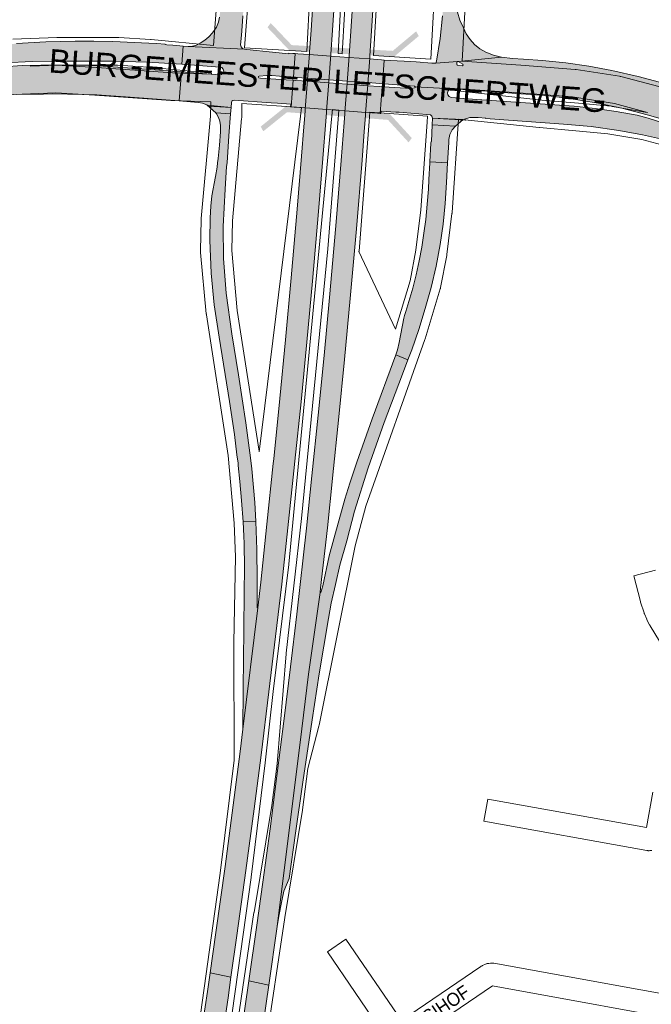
# Paper-space layout 'Layout1' of a CAD drawing. Header units: metres. Extents: x 123097 to 144122, y 392739 to 407589.
# Tile 413 of 510: x 132946 to 133311, y 400514 to 401083. Entities that reach past the tile are written whole.
import ezdxf
from ezdxf.enums import TextEntityAlignment as Align

# ---------------------------------------------------------------- set-up
doc = ezdxf.new("R2010")
doc.units = ezdxf.units.M
doc.header["$MEASUREMENT"] = 0
for name, color, linetype, lineweight in [('gs-anno-wegen algemeen tekst', 7, 'Continuous', 0), ('gs-knt-autosnelweg', 7, 'Continuous', 0), ('gs-knt-hoofdweg', 7, 'Continuous', 0), ('gs-knt-wegen algemeen', 7, 'Continuous', 0), ('gs-symb-viaduct', 7, 'Continuous', 0), ('ir-ARC-asfalt-hoofdwegen-te inspecteren', 5, 'Continuous', 0)]:
    doc.layers.add(name, color=color, linetype=linetype, lineweight=lineweight)
doc.styles.add('Style-Arial', font='arial.ttf')

# ---------------------------------------------------------------- blocks, each defined once
blk = doc.blocks.new('gg0-viaduct_6')
at = {"layer": 'gs-symb-viaduct', "linetype": 'Continuous'}
blk.add_hatch(color=7, dxfattribs=at).paths.add_polyline_path([(-55.76, -16.89), (-58, -14), (-40, 0), (40, 0), (58, -14), (55.76, -16.89), (38.75, -3.66), (-38.75, -3.66)])

psp = doc.layouts.get("Layout1")

# ---------------------------------------------------------------- hatches: boundary and pattern name
at = {"layer": 'ir-ARC-asfalt-hoofdwegen-te inspecteren', "linetype": 'Continuous', "lineweight": 13}
for points in [[(133136.462, 401061.81), (133136.441, 401061.524), (133135.327, 401046.466), (133135.3, 401046.087), (133134.062, 401029.345), (133133.982, 401028.307), (133133.597, 401023.327), (133131.898, 401001.336), (133128.752, 400963.609), (133125.092, 400922.152), (133122.007, 400888.803), (133118.607, 400854.199), (133115.03, 400819.268), (133111.82, 400788.98), (133106.232, 400739.302), (133102.696, 400708.88), (133099.059, 400679.083), (133094.841, 400646.042), (133090.841, 400615.373), (133086.664, 400584.525), (133083.204, 400559.78), (133078.61, 400527.586), (133090.104, 400525.181), (133094.9, 400558.973), (133109.128, 400673.166), (133113.089, 400704.745), (133119.874, 400751.959), (133119.973, 400754.365), (133123.932, 400789.22), (133126.957, 400817.784), (133126.964, 400817.846), (133130.554, 400853.339), (133133.793, 400886.411), (133137.071, 400921.674), (133140.687, 400961.849), (133143.952, 401001.542), (133145.244, 401018.006), (133145.593, 401022.453), (133145.97, 401027.433), (133146.047, 401028.475), (133147.285, 401045.211), (133147.314, 401045.592), (133148.398, 401060.649), (133148.475, 401061.721), (133151.263, 401102.631), (133152.783, 401126.946), (133155.699, 401174.355), (133157.477, 401207.905), (133159.198, 401242.689), (133160.099, 401262.053), (133160.215, 401264.556), (133161.192, 401285.545), (133162.506, 401322.436), (133163.331, 401344.454), (133163.657, 401353.166), (133168.834, 401390.442), (133168.733, 401393.547), (133168.584, 401401.254), (133168.542, 401403.452), (133168.522, 401404.468), (133168.46, 401426.812), (133167.05, 401469.771), (133167.71, 401525.62), (133168.252, 401604.038), (133168.165, 401649.103), (133167.838, 401673.86), (133166.982, 401708.445), (133167.276, 401732.253), (133163.163, 401732.063), (133159.455, 401731.893), (133155.315, 401731.702), (133155.79, 401688.86), (133156.029, 401637.819), (133155.811, 401567.36), (133155.58, 401525.691), (133155.248, 401500), (133155.08, 401487.041), (133154.24, 401448.391), (133153.136, 401404.07), (133153.081, 401401.865), (133151.317, 401347.876), (133150.431, 401321.791), (133149.164, 401287.149), (133148.247, 401266.703), (133148.135, 401264.201), (133147.207, 401243.514), (133145.508, 401209.881), (133143.562, 401173.811), (133141.448, 401138.741), (133140.913, 401130.2), (133139.18, 401102.506), (133137.83, 401081.752)], [(133129.05, 401351.048), (133129.015, 401344.895), (133128.827, 401336.79), (133127.982, 401323.156), (133126.209, 401285.149), (133125.571, 401270.772), (133125.459, 401268.272), (133124.631, 401249.617), (133122.789, 401212.562), (133120.886, 401178.033), (133118.872, 401143.694), (133118.409, 401136.371), (133117.079, 401115.311), (133114.492, 401076.651), (133113.618, 401064.088), (133113.555, 401063.199), (133112.473, 401048.134), (133112.444, 401047.758), (133111.18, 401031.007), (133111.103, 401029.975), (133110.715, 401024.993), (133110.378, 401020.751), (133109.037, 401003.864), (133106.47, 400973.215), (133103.029, 400933.664), (133099.738, 400897.696), (133096.525, 400863.88), (133092.974, 400829.167), (133092.68, 400826.441), (133088.893, 400791.378), (133085.418, 400757.838), (133083.718, 400743.019), (133075.109, 400673.042), (133073.61, 400660.044), (133064.839, 400593.655), (133059.595, 400555.515), (133056.211, 400532.287), (133068.238, 400529.76), (133071.658, 400553.914), (133076.815, 400591.405), (133081.629, 400626.922), (133085.613, 400657.928), (133090.207, 400694.588), (133094.015, 400726.435), (133097.559, 400756.692), (133101.113, 400789.156), (133104.619, 400822.089), (133105.212, 400827.662), (133108.748, 400862.036), (133112.046, 400896.512), (133115.29, 400931.734), (133118.806, 400971.851), (133121.344, 401002.561), (133123.036, 401024.096), (133123.427, 401029.077), (133123.508, 401030.112), (133124.756, 401046.858), (133124.784, 401047.236), (133125.905, 401062.295), (133125.935, 401062.704), (133126.961, 401076.514), (133129.43, 401113.882), (133130.59, 401133.031), (133131.243, 401143.817), (133133.243, 401178.673), (133136.81, 401248.399), (133137.617, 401266.089), (133137.731, 401268.59), (133138.441, 401284.16), (133140.548, 401339.005), (133141.476, 401366.358), (133142.197, 401390.54), (133142.511, 401402.282), (133142.57, 401404.494), (133142.987, 401420.092), (133143.722, 401449.413), (133144.672, 401497.479), (133145.097, 401532.692), (133145.24, 401554.64), (133145.238, 401596.656), (133145.439, 401632.315), (133145.272, 401671.936), (133145.148, 401688.298), (133145.045, 401707.272), (133144.86, 401731.22), (133140.764, 401731.032), (133137.083, 401730.862), (133132.797, 401730.665), (133132.744, 401725.435), (133132.71, 401722.012), (133132.885, 401701.46), (133133.096, 401680.783), (133132.947, 401668.769), (133132.71, 401659.644), (133131.923, 401630.7), (133130.905, 401586.128), (133129.464, 401527.873), (133129.066, 401503.202), (133128.716, 401483.965), (133128.381, 401462.786), (133128.202, 401452.746), (133128.053, 401444.395), (133127.594, 401426.728), (133126.874, 401410.782), (133126.771, 401408.489), (133126.518, 401405.138), (133126.351, 401402.919), (133125.466, 401391.172)], [(132978.184, 401070.219), (132961.312, 401069.92), (132944.47, 401068.863), (132927.692, 401067.051), (132915.722, 401065.389), (132903.831, 401063.232), (132892.04, 401060.582), (132880.37, 401057.444), (132876.025, 401056.184), (132870.096, 401054.412), (132872.381, 401047.333), (132874.246, 401048.172), (132877.97, 401049.223), (132891.807, 401052.92), (132905.773, 401056.091), (132909.553, 401056.806), (132917.534, 401055.6), (132921.523, 401056.128), (132921.898, 401056.192), (132937.372, 401057.67), (132953.445, 401058.435), (132969.533, 401058.738), (133000, 401058.69), (133019.764, 401058.154), (133039.901, 401056.995), (133039.933, 401056.993), (133040.726, 401067.393), (133034.68, 401067.888), (133031.257, 401068.211), (133030.272, 401068.304), (133030.284, 401068.457), (133025.513, 401068.822), (133020.74, 401069.146), (133000, 401070.076), (132989.093, 401070.254)], [(133039.594, 401052.547), (133038.313, 401035.743), (133049.294, 401034.871), (133051.822, 401034.36), (133054.227, 401033.427), (133054.937, 401033.006), (133054.817, 401032.82), (133055.168, 401032.799), (133068.339, 401032.031), (133068.614, 401034.861), (133068.844, 401035.573), (133069.413, 401036.058), (133070.152, 401036.174), (133091.53, 401034.706), (133095.068, 401034.424), (133102.765, 401033.81), (133102.643, 401032.292), (133103.024, 401032.264), (133104.175, 401047.68), (133100.233, 401047.968), (133085.269, 401048.986), (133084.419, 401049.055), (133084.093, 401049.374), (133084.126, 401049.829), (133084.495, 401050.097), (133089.006, 401050.511), (133091.774, 401050.342), (133100.738, 401049.69), (133104.291, 401049.432), (133105.317, 401063.126), (133103.922, 401063.209), (133101.774, 401063.388), (133101.732, 401063.029), (133092.308, 401063.959), (133077.519, 401065.455), (133076.104, 401065.581), (133043.618, 401067.156), (133040.726, 401067.393), (133039.933, 401056.993), (133061.877, 401055.304), (133063.025, 401054.957), (133063.828, 401054.065), (133064.051, 401052.886), (133063.631, 401051.762), (133062.855, 401051.097), (133061.864, 401050.847), (133044.237, 401052.203)], [(133105.317, 401063.126), (133104.291, 401049.432), (133105.941, 401049.313), (133112.525, 401048.835), (133124.836, 401047.942), (133135.38, 401047.177), (133147.366, 401046.307), (133154.174, 401045.813), (133155.789, 401045.696), (133156.795, 401059.337), (133155.149, 401059.459), (133148.349, 401059.962), (133136.391, 401060.848), (133125.855, 401061.628), (133113.507, 401062.542), (133106.923, 401063.03)], [(132874.199, 401041.702), (132820.054, 401023.745), (132822.139, 401016.314), (132877.219, 401032.348), (132889.656, 401035.393), (132894.156, 401036.441), (132894.107, 401036.592), (132896.593, 401037.208), (132898.043, 401037.506), (132899.981, 401037.905), (132902.509, 401038.364), (132905.068, 401038.585), (132912.472, 401038.811), (132928.428, 401039.098), (132944.55, 401039.435), (132960.069, 401039.731), (132964.963, 401039.842), (132982.559, 401039.508), (132990.75, 401039.197), (132998.93, 401038.659), (133007.362, 401038.07), (133017.91, 401037.281), (133038.313, 401035.743), (133039.594, 401052.547), (133019.399, 401054.044), (132991.916, 401056.039), (132975.16, 401056.602), (132958.396, 401056.458), (132947.731, 401056.202), (132937.094, 401055.394), (132926.513, 401054.035), (132906.592, 401049.477), (132895.894, 401046.923), (132889.012, 401045.28)], [(133174.33, 401044.296), (133174.708, 401043.944), (133195.908, 401042.784), (133208.558, 401041.9), (133223.527, 401040.78), (133232.851, 401040.07), (133244.108, 401039.212), (133251.672, 401038.601), (133254.549, 401038.325), (133257.856, 401037.927), (133265.002, 401036.982), (133279.307, 401034.682), (133293.944, 401031.578), (133308.759, 401027.729), (133316.245, 401025.592), (133330.723, 401021.527), (133345.072, 401017.471), (133353.003, 401015.24), (133356.077, 401014.226), (133359.065, 401012.981), (133373.039, 401007.215), (133388.922, 401000.676), (133394.739, 400998.453), (133407.013, 400994.142), (133414.662, 400991.725), (133434.63, 400986.169), (133443.717, 400983.655), (133447.104, 400982.794), (133455.443, 400981.216), (133463.846, 400980.022), (133476.052, 400979.067), (133488.292, 400978.814), (133497.292, 400979.242), (133521.974, 400982.824), (133531.695, 400985.168), (133539.29, 400987.577), (133548.696, 400990.937), (133559.732, 400995.724), (133566.635, 400999.112), (133561.848, 401008.021), (133560.086, 401005.29), (133557.72, 401003.061), (133554.888, 401001.466), (133553.072, 401000.637), (133541.742, 400996.265), (133529.285, 400992.257), (133516.734, 400989.315), (133504.016, 400987.358), (133491.047, 400986.342), (133464.853, 400987.948), (133455.075, 400989.412), (133445.392, 400991.412), (133435.834, 400993.941), (133426.43, 400996.993), (133410.898, 401002.987), (133395.54, 401009.413), (133378.777, 401016.914), (133362.188, 401024.792), (133345.245, 401033.159), (133328.472, 401041.86), (133323.642, 401044.08), (133318.632, 401045.857), (133303.533, 401049.87), (133288.276, 401053.234), (133275.029, 401055.726), (133261.691, 401057.676), (133248.285, 401059.079), (133237.202, 401059.813), (133230.863, 401060.272), (133224.557, 401061.065), (133199.585, 401058.538), (133202.167, 401056.995), (133202.33, 401056.429), (133201.852, 401056.085), (133199.3, 401056.311), (133198.915, 401056.475), (133198.751, 401056.861), (133198.81, 401058.145), (133199.091, 401058.502), (133186.596, 401057.592), (133184.37, 401057.549), (133175.294, 401058.361), (133168.245, 401058.65), (133160.301, 401059.077), (133156.795, 401059.337), (133155.789, 401045.696), (133159.294, 401045.442)], [(133104.175, 401047.68), (133103.024, 401032.264), (133104.712, 401032.142), (133111.23, 401031.669), (133123.558, 401030.773), (133134.111, 401030.007), (133146.096, 401029.137), (133152.947, 401028.639), (133154.523, 401028.525), (133155.658, 401043.914), (133154.046, 401044.032), (133147.235, 401044.53), (133135.25, 401045.407), (133124.705, 401046.178), (133112.393, 401047.079), (133105.815, 401047.56)], [(133169.152, 401043.022), (133159.656, 401043.622), (133155.658, 401043.914), (133154.523, 401028.525), (133154.89, 401028.498), (133155.019, 401029.848), (133163.457, 401029.305), (133165.388, 401029.181), (133183.442, 401027.719), (133184.329, 401026.898), (133184.638, 401025.73), (133203.854, 401024.559), (133203.255, 401024.976), (133203.216, 401025.231), (133206.31, 401026.106), (133209.523, 401026.242), (133210.956, 401026.193), (133215.414, 401025.823), (133215.327, 401025.665), (133260.36, 401022.37), (133276.33, 401020.903), (133292.209, 401018.649), (133306.055, 401016.13), (133319.785, 401013.036), (133333.373, 401009.372), (133347.919, 401004.698), (133362.324, 400999.606), (133376.577, 400994.102), (133397.844, 400985.575), (133418.434, 400977.62), (133426.062, 400974.92), (133433.805, 400972.571), (133441.648, 400970.58), (133455.874, 400967.261), (133470.137, 400963.92), (133484.016, 400962.787), (133497.021, 400963.289), (133511.929, 400964.845), (133526.615, 400967.553), (133539.208, 400970.778), (133550.55, 400974.58), (133551.899, 400975.123), (133560.743, 400978.686), (133570.122, 400982.869), (133574.91, 400984.797), (133575.073, 400984.871), (133567.659, 400997.328), (133558.649, 400992.98), (133553.386, 400990.761), (133546.468, 400987.986), (133538.628, 400985.264), (133531.011, 400982.951), (133522.968, 400981.011), (133514.62, 400979.404), (133508.323, 400978.462), (133500.369, 400977.501), (133493.204, 400977.052), (133486.795, 400976.9), (133476.27, 400977.131), (133461.161, 400977.633), (133445.676, 400978.102), (133441.74, 400978.518), (133437.909, 400979.513), (133429.406, 400982.36), (133420.972, 400985.405), (133419.664, 400985.878), (133412.151, 400988.795), (133399.387, 400993.778), (133390.717, 400997.277), (133376.925, 401002.757), (133363.398, 401008.029), (133349.739, 401012.951), (133334.07, 401017.969), (133309.221, 401025.834), (133302.902, 401027.509), (133290.802, 401029.59), (133278.643, 401031.297), (133266.438, 401032.628), (133213.141, 401036.434), (133212.661, 401036.468), (133195.527, 401037.771), (133194.347, 401038.234), (133193.543, 401039.213), (133193.318, 401040.46), (133193.729, 401041.658), (133194.672, 401042.505), (133195.908, 401042.784), (133174.708, 401043.944), (133174.652, 401043.49), (133174.267, 401043.244), (133171.715, 401043.008)], [(133062.224, 401021.646), (133062.287, 401018.805), (133062.252, 401017.969), (133061.659, 401010.263), (133060.926, 401002.57), (133060.57, 401000), (133060.233, 400997.566), (133059.31, 400992.013), (133057.259, 400980.849), (133056.639, 400974.952), (133056.311, 400968.145), (133056.02, 400955.261), (133056.754, 400936.337), (133058.579, 400918.088), (133061.365, 400899.413), (133067.452, 400862.263), (133070.234, 400843.221), (133071.72, 400831.417), (133072.324, 400826.619), (133072.501, 400825.209), (133073.474, 400815.904), (133074.326, 400805.052), (133075.361, 400792.745), (133082.709, 400792.95), (133081.957, 400803.781), (133080.309, 400823.39), (133079.511, 400829.647), (133076.925, 400849.933), (133072.604, 400877.602), (133068.719, 400901.273), (133065.479, 400924.666), (133063.95, 400944.837), (133063.773, 400963.186), (133064.819, 400984.877), (133065.759, 400997.902), (133065.974, 401000), (133067.121, 401015.659), (133068.079, 401028.32), (133059.594, 401028.854), (133059.972, 401028.29), (133061.143, 401026.233), (133061.902, 401023.991)], [(133197.902, 401021.238), (133184.521, 401021.999), (133184.006, 401012.313), (133183.829, 401012.309), (133183.774, 401011.281), (133183.203, 401000.542), (133193.385, 401000), (133194.019, 401011.809), (133194.144, 401013.515), (133194.684, 401016.397), (133195.967, 401019.034)], [(133183.174, 401000), (133182.639, 400990.293), (133182.297, 400984.861), (133181.664, 400976.084), (133180.774, 400967.329), (133179.7, 400959.322), (133178.415, 400951.346), (133176.888, 400943.339), (133175.145, 400935.376), (133173.249, 400927.611), (133170.983, 400919.945), (133169.199, 400914.201), (133168.552, 400911.84), (133168.185, 400910.302), (133165.416, 400896.18), (133164.542, 400892.064), (133163.484, 400889.203), (133170.504, 400886.237), (133172.759, 400892.027), (133176.814, 400903.853), (133180.487, 400915.803), (133183.895, 400927.996), (133186.747, 400940.331), (133189.039, 400952.783), (133190.74, 400964.668), (133191.986, 400976.609), (133192.773, 400988.589), (133193.385, 401000), (133183.203, 401000.542)], [(133170.504, 400886.237), (133163.484, 400889.203), (133149.825, 400852.268), (133140.887, 400827.118), (133136.979, 400815.074), (133133.942, 400805.715), (133127.619, 400782.816), (133125.03, 400773.011), (133121.237, 400755.833), (133120.084, 400751.932), (133119.874, 400751.959), (133113.089, 400704.745), (133109.128, 400673.166), (133094.9, 400558.973), (133095.837, 400565.079), (133097.591, 400573.87), (133098.783, 400579.453), (133101.832, 400586.774), (133105.532, 400612.896), (133109.818, 400642.411), (133115.15, 400678.34), (133119.248, 400704.944), (133124.654, 400736.87), (133126.233, 400745.679), (133128.598, 400756.546), (133131.125, 400767.615), (133135.157, 400781.779), (133139.692, 400798.87), (133147.584, 400823.83), (133156.847, 400850.092), (133167.263, 400877.917)], [(133075.361, 400792.745), (133075.703, 400784.487), (133075.879, 400780.248), (133076.063, 400766.061), (133075.969, 400751.944), (133075.704, 400730.358), (133075.32, 400696.528), (133075.109, 400673.042), (133083.718, 400743.019), (133083.478, 400743.029), (133083.325, 400759.263), (133083.229, 400776.775), (133082.709, 400792.95)], [(132980.23, 400036.862), (132982.009, 400045.178), (132989.058, 400078.5), (132996.517, 400115.277), (133004.037, 400152.996), (133010.361, 400185.338), (133016.682, 400217.921), (133023.096, 400252.485), (133029.135, 400286.161), (133034.804, 400318.586), (133040.628, 400352.734), (133044.598, 400377.076), (133051.1, 400417.112), (133056.768, 400452.696), (133061.651, 400484.694), (133066.553, 400517.864), (133068.238, 400529.76), (133056.211, 400532.287), (133054.634, 400521.463), (133049.38, 400485.979), (133048.778, 400479.188), (133048.775, 400454.127), (133043.438, 400420.389), (133037.973, 400386.235), (133032.796, 400354.54), (133026.999, 400320.509), (133021.376, 400288.195), (133015.293, 400254.307), (133008.873, 400219.724), (133002.553, 400187.214), (132996.29, 400154.709), (132988.913, 400117.592), (132981.3, 400079.807), (132974.473, 400047.356), (132972.55, 400038.302)], [(133090.104, 400525.181), (133078.61, 400527.586), (133073.711, 400494.429), (133068.615, 400460.694), (133061.848, 400417.244), (133056.882, 400386.115), (133055.089, 400375.08), (133051.082, 400350.426), (133050.007, 400343.93), (133045.561, 400317.948), (133039.522, 400283.736), (133033.181, 400248.632), (133026.514, 400213.028), (133019.746, 400177.738), (133013.504, 400145.83), (133006.712, 400111.741), (132999.171, 400074.756), (132993.606, 400048.239), (132990.748, 400034.894), (132998.009, 400033.54), (133000.592, 400045.583), (133006.646, 400074.414), (133014.06, 400110.726), (133020.549, 400143.425), (133026.992, 400176.501), (133033.514, 400210.239), (133040.47, 400247.532), (133046.681, 400281.848), (133052.994, 400317.619), (133058.58, 400350.343), (133064.071, 400384.049), (133069.242, 400416.367), (133070.341, 400421.931), (133071.793, 400427.413), (133079.994, 400457.835), (133085.477, 400493.348)]]:
    psp.add_hatch(color=5, dxfattribs=at).paths.add_polyline_path(points, flags=0)
at = {"layer": 'ir-ARC-asfalt-hoofdwegen-te inspecteren', "linetype": 'Continuous', "lineweight": 13, "extrusion": (0, 0, -1)}
for points in [[(-133224.557, 401061.065), (-133219.91, 401062.126), (-133215.463, 401063.844), (-133212.08, 401065.837), (-133209.028, 401068.309), (-133206.375, 401071.203), (-133204.179, 401074.458), (-133202.487, 401078.002), (-133200.54, 401082.425), (-133199.058, 401087.025), (-133199.452, 401102.918), (-133199.756, 401120.503), (-133199.482, 401138.088), (-133198.632, 401155.655), (-133197.095, 401172.774), (-133195.119, 401189.848), (-133192.707, 401206.866), (-133189.518, 401227.933), (-133185.552, 401252.701), (-133181.337, 401278.114), (-133176.528, 401307.214), (-133173.839, 401327.44), (-133172.865, 401334.638), (-133172.03, 401341.854), (-133171.349, 401349.086), (-133170.325, 401362.525), (-133169.695, 401372.09), (-133169.509, 401374.924), (-133169.191, 401381.129), (-133168.934, 401387.337), (-133168.834, 401390.442), (-133163.657, 401353.166), (-133167.4, 401323.872), (-133169.884, 401306.281), (-133173.631, 401280.396), (-133177.727, 401253.835), (-133181.75, 401226.256), (-133186.079, 401196.935), (-133188.188, 401180.157), (-133189.855, 401163.329), (-133191.081, 401146.464), (-133191.612, 401131.937), (-133191.731, 401117.401), (-133191.439, 401102.867), (-133191.309, 401098.209), (-133190.493, 401084.964), (-133189.02, 401071.776), (-133186.894, 401058.677), (-133186.596, 401057.592), (-133199.091, 401058.502), (-133199.585, 401058.538)], [(-133057.677, 401075.059), (-133055.556, 401072.769), (-133053.167, 401070.76), (-133050.547, 401069.063), (-133048.359, 401068.029), (-133046.027, 401067.387), (-133043.618, 401067.156), (-133076.104, 401065.581), (-133074.933, 401066.025), (-133074.114, 401066.973), (-133073.844, 401068.196), (-133074.294, 401073.682), (-133074.916, 401081.593), (-133075.174, 401084.925), (-133075.661, 401090.926), (-133076.738, 401102.711), (-133077.187, 401106.927), (-133078.363, 401116.405), (-133079.083, 401121.853), (-133080.055, 401128.542), (-133081.084, 401135.222), (-133082.944, 401146.096), (-133083.86, 401151.451), (-133087.095, 401167.159), (-133088.078, 401171.563), (-133090.734, 401182.773), (-133093.736, 401194.885), (-133094.105, 401196.85), (-133094.526, 401200.066), (-133094.961, 401202.791), (-133096.352, 401212.181), (-133088.088, 401214.762), (-133082.843, 401204.014), (-133082.226, 401202.639), (-133081.685, 401201.232), (-133080.821, 401198.386), (-133077.768, 401186.313), (-133075.755, 401177.982), (-133073.802, 401169.218), (-133072.46, 401162.818), (-133070.902, 401154.971), (-133070.669, 401153.514), (-133069.965, 401149.655), (-133069.501, 401147.113), (-133067.929, 401137.737), (-133066.931, 401131.305), (-133065.991, 401124.881), (-133064.741, 401115.398), (-133063.92, 401108.203), (-133063.063, 401100.04), (-133062.451, 401093.537), (-133061.699, 401084.119), (-133061.119, 401081.164), (-133059.968, 401078.38)]]:
    psp.add_hatch(color=5, dxfattribs=at).paths.add_polyline_path(points, flags=0)

# ---------------------------------------------------------------- linework, layer by layer
at = {"layer": 'gs-knt-autosnelweg', "color": 7, "linetype": 'Continuous', "flags": 128}
for points in [[(133058.136, 401067.812), (133061.354, 401110.92), (133061.386, 401111.265), (133061.432, 401111.608), (133067.038, 401148.348), (133067.078, 401148.587), (133067.124, 401148.824), (133073.672, 401180.293), (133073.756, 401180.658), (133073.855, 401181.02), (133099.067, 401265.979), (133110.221, 401311.844), (133117.353, 401354.527), (133125.04, 401425.709), (133125.078, 401426.011), (133125.126, 401426.31), (133129.024, 401448.368), (133128.338, 401527.451)], [(133146.359, 401527.481), (133147.051, 401447.695), (133147.051, 401447.617), (133147.051, 401415.667), (133147.048, 401415.438), (133145.051, 401336.981), (133145.037, 401336.661), (133140.48, 401262.056), (133130.089, 401063.153), (133132.554, 401063.005), (133144.665, 401270.937), (133147.47, 401336.804), (133151.217, 401476.525)], [(133184.981, 401290.777), (133197.076, 401210.759), (133197.121, 401210.416), (133203.948, 401149.441), (133203.985, 401149.018), (133204.003, 401148.594), (133204.624, 401112.423), (133204.623, 401112.106), (133204.612, 401111.789), (133201.788, 401058.749)], [(133183.804, 401059.915), (133186.601, 401112.43), (133185.993, 401147.859), (133179.232, 401208.238), (133167.15, 401288.175), (133167.133, 401288.296), (133162.666, 401270.099), (133162.659, 401269.962), (133162.659, 401269.959), (133162.658, 401269.955)], [(133162.658, 401269.955), (133150.541, 401061.92)], [(133112.101, 401064.238), (133122.486, 401263.036), (133122.49, 401263.102), (133116.522, 401261.496), (133116.468, 401261.284), (133116.407, 401261.068), (133091.238, 401176.254), (133084.815, 401145.391), (133079.298, 401109.233), (133076.101, 401066.408)], [(133056.931, 401051.243), (133056.938, 401051.575), (133056.946, 401051.823), (133056.947, 401051.833)], [(133200.874, 401042.754), (133200.785, 401041.298)], [(133043.503, 400456.924), (133061.981, 400589.737), (133070.029, 400655.124), (133069.821, 400722.861), (133069.823, 400723.071), (133070.824, 400772.551), (133070.088, 400791.955), (133066.643, 400831.083), (133054.073, 400912.273), (133054.036, 400912.541), (133054.006, 400912.81), (133050.694, 400948.165), (133050.668, 400948.513), (133050.656, 400948.863), (133050.657, 400949.212), (133051.071, 400967.203), (133051.083, 400967.506), (133051.106, 400967.808), (133056.46, 401026.94), (133056.512, 401029.616), (133056.544, 401031.284), (133056.621, 401035.226)], [(133074.626, 401034.318), (133074.561, 401030.935), (133074.528, 401029.267), (133074.47, 401026.271), (133074.458, 401025.952), (133074.435, 401025.634), (133069.08, 400966.486), (133068.685, 400949.323), (133071.922, 400914.761), (133084.496, 400833.547), (133084.536, 400833.254), (133084.558, 400833.047), (133108.462, 401026.943), (133108.462, 401026.946), (133108.463, 401026.95)], [(133130.586, 401030.458), (133126.929, 401030.713), (133126.399, 401025.218), (133101.635, 400768.258), (133101.612, 400768.038), (133092.724, 400694.694), (133087.992, 400653.555), (133087.984, 400653.484), (133079.858, 400587.465), (133079.839, 400587.324), (133061.342, 400454.375)], [(133070.266, 400491.273), (133081.561, 400567.04), (133081.583, 400567.185), (133091.814, 400628.937), (133094.906, 400652.869), (133100.052, 400716.518), (133100.081, 400716.811), (133108.945, 400794.645), (133124.268, 400950.427), (133130.173, 401025.226), (133130.586, 401030.458)], [(133108.463, 401026.95), (133108.945, 401031.957)], [(133148.563, 401029.205), (133148.137, 401023.808), (133142.225, 400948.922), (133142.21, 400948.752), (133163.272, 400903.912), (133171.746, 400931.919), (133175.122, 400949.514), (133178.018, 400972.769), (133181.544, 401023.435), (133181.785, 401026.888)], [(133199.738, 401025.299), (133195.977, 400971.273), (133195.957, 400971.029), (133195.93, 400970.786), (133192.967, 400946.993), (133192.926, 400946.701), (133192.875, 400946.409), (133189.355, 400928.062), (133189.29, 400927.756), (133189.215, 400927.452), (133189.13, 400927.151), (133180.45, 400898.462), (133180.315, 400898.051), (133146.075, 400801.814), (133140.06, 400778.872), (133119.148, 400675.189), (133119.098, 400674.955), (133119.042, 400674.724), (133112.733, 400650.221), (133109.665, 400626.469), (133109.618, 400626.15), (133099.373, 400564.311), (133088.066, 400488.464)]]:
    psp.add_lwpolyline(points, dxfattribs=at)
at = {"layer": 'gs-knt-hoofdweg', "color": 7, "linetype": 'Continuous', "flags": 128}
for points in [[(132942.249, 401071.477), (132967.769, 401072.459), (132968.077, 401072.465), (133002.967, 401072.465), (133003.22, 401072.461), (133003.472, 401072.449), (133021.853, 401071.288), (133022.113, 401071.267), (133058.136, 401067.812)], [(133076.101, 401066.408), (133112.101, 401064.238)], [(133150.541, 401061.92), (133183.804, 401059.915)], [(133056.947, 401051.833), (133020.713, 401055.308), (133002.714, 401056.445), (132968.231, 401056.445), (132952.186, 401055.828), (132966.8, 401056.358), (132967.175, 401056.364), (132967.549, 401056.352), (132990.554, 401055.091), (132990.69, 401055.082), (133034.436, 401051.941), (133056.931, 401051.243)], [(133201.788, 401058.749), (133235.647, 401056.395), (133235.706, 401056.39), (133267.075, 401053.975), (133267.388, 401053.945), (133267.7, 401053.902), (133292.735, 401049.979), (133293.001, 401049.933), (133293.264, 401049.878), (133293.526, 401049.814), (133315.394, 401044.081)], [(133056.621, 401035.226), (133033.777, 401035.934), (133033.451, 401035.951), (132989.61, 401039.099), (132967.047, 401040.335), (132937.919, 401039.203), (132918.518, 401037.354), (132899.279, 401034.4), (132875.037, 401028.208), (132853.813, 401022.407), (132827.12, 401013.255), (132819.898, 401010.574)], [(133200.785, 401041.298), (133247.875, 401036.269), (133268.929, 401034.527), (133269.035, 401034.517), (133287.857, 401032.706), (133288.159, 401032.671), (133288.459, 401032.625), (133308.763, 401029.104), (133308.954, 401029.067), (133289.855, 401034.215), (133265.531, 401038.027), (133234.506, 401040.415), (133200.874, 401042.754)], [(133108.945, 401031.957), (133074.626, 401034.318)], [(133181.785, 401026.888), (133148.563, 401029.205)], [(133319.997, 401009.565), (133305.675, 401013.381), (133286.021, 401016.789), (133267.554, 401018.566), (133246.458, 401020.311), (133246.268, 401020.329), (133199.738, 401025.299)]]:
    psp.add_lwpolyline(points, dxfattribs=at)
at = {"layer": 'gs-knt-wegen algemeen', "color": 7, "linetype": 'Continuous', "flags": 128}
for points in [[(133323.808, 400710.443), (133310.309, 400732.706), (133310.177, 400732.935), (133310.053, 400733.17), (133308.57, 400736.136), (133308.485, 400736.313), (133308.405, 400736.493), (133307.104, 400739.543), (133306.995, 400739.816), (133306.898, 400740.094), (133304.859, 400746.401), (133304.801, 400746.589), (133304.749, 400746.778), (133300.956, 400761.48, -0.3579796), (133300.963, 400761.491), (133313.553, 400764.739, -0.3579804)], [(133311.417, 400602.967), (133310.426, 400602.846), (133310.149, 400602.818), (133309.872, 400602.802), (133309.594, 400602.798), (133309.316, 400602.806), (133309.038, 400602.826), (133308.762, 400602.857), (133308.487, 400602.9), (133214.312, 400619.798, -0.3717297), (133214.304, 400619.808), (133216.6, 400632.605, -0.3717296), (133216.611, 400632.613), (133308.257, 400616.17), (133311.938, 400636.602)], [(133155.904, 400497.409), (133123.934, 400544.364, -0.3902959), (133123.936, 400544.378), (133134.679, 400551.692), (133134.682, 400551.695, -0.4054906), (133134.696, 400551.692), (133134.698, 400551.689)]]:
    psp.add_lwpolyline(points, format="xyb", dxfattribs=at)
for points in [[(133134.698, 400551.689), (133166.672, 400504.729), (133212.568, 400535.924), (133212.825, 400536.091), (133213.091, 400536.245), (133213.363, 400536.386), (133213.642, 400536.515), (133215.364, 400537.26), (133215.655, 400537.377), (133215.95, 400537.481), (133216.251, 400537.57), (133216.555, 400537.644), (133216.863, 400537.704), (133217.173, 400537.749), (133218.164, 400537.868), (133218.441, 400537.895), (133218.719, 400537.91), (133218.997, 400537.914), (133219.275, 400537.905), (133219.552, 400537.885), (133219.829, 400537.853), (133220.103, 400537.809), (133348.536, 400514.481)], [(133346.21, 400501.67), (133219.259, 400524.73), (133168.612, 400490.304)]]:
    psp.add_lwpolyline(points, dxfattribs=at)
at = {"layer": 'ir-ARC-asfalt-hoofdwegen-te inspecteren', "color": 5, "linetype": 'Continuous', "lineweight": 13, "flags": 128}
for points in [[(133117.079, 401115.311), (133114.492, 401076.651), (133113.618, 401064.088), (133113.555, 401063.199), (133112.473, 401048.134), (133112.444, 401047.758), (133111.18, 401031.007), (133111.103, 401029.975), (133110.715, 401024.993), (133110.378, 401020.751), (133109.037, 401003.864), (133106.47, 400973.215), (133103.029, 400933.664), (133099.738, 400897.696), (133096.525, 400863.88), (133092.974, 400829.167), (133092.68, 400826.441), (133088.893, 400791.378), (133085.418, 400757.838), (133083.718, 400743.019), (133075.109, 400673.042), (133073.61, 400660.044), (133064.839, 400593.655), (133059.595, 400555.515), (133056.211, 400532.287), (133068.238, 400529.76), (133071.658, 400553.914), (133076.815, 400591.405), (133081.629, 400626.922), (133085.613, 400657.928), (133090.207, 400694.588), (133094.015, 400726.435), (133097.559, 400756.692), (133101.113, 400789.156), (133104.619, 400822.089), (133105.212, 400827.662), (133108.748, 400862.036), (133112.046, 400896.512), (133115.29, 400931.734), (133118.806, 400971.851), (133121.344, 401002.561), (133123.036, 401024.096), (133123.427, 401029.077), (133123.508, 401030.112), (133124.756, 401046.858), (133124.784, 401047.236), (133125.905, 401062.295), (133125.935, 401062.704), (133126.961, 401076.514), (133129.43, 401113.882)], [(133139.18, 401102.506), (133137.83, 401081.752), (133136.462, 401061.81), (133136.441, 401061.524), (133135.327, 401046.466), (133135.3, 401046.087), (133134.062, 401029.345), (133133.982, 401028.307), (133133.597, 401023.327), (133131.898, 401001.336), (133128.752, 400963.609), (133125.092, 400922.152), (133122.007, 400888.803), (133118.607, 400854.199), (133115.03, 400819.268), (133111.82, 400788.98), (133106.232, 400739.302), (133102.696, 400708.88), (133099.059, 400679.083), (133094.841, 400646.042), (133090.841, 400615.373), (133086.664, 400584.525), (133083.204, 400559.78), (133078.61, 400527.586), (133090.104, 400525.181), (133094.9, 400558.973), (133109.128, 400673.166), (133113.089, 400704.745), (133119.874, 400751.959), (133119.973, 400754.365), (133123.932, 400789.22), (133126.957, 400817.784), (133126.964, 400817.846), (133130.554, 400853.339), (133133.793, 400886.411), (133137.071, 400921.674), (133140.687, 400961.849), (133143.952, 401001.542), (133145.244, 401018.006), (133145.593, 401022.453), (133145.97, 401027.433), (133146.047, 401028.475), (133147.285, 401045.211), (133147.314, 401045.592), (133148.398, 401060.649), (133148.475, 401061.721), (133151.263, 401102.631)], [(133061.699, 401084.119), (133061.119, 401081.164), (133059.968, 401078.38), (133057.677, 401075.059), (133055.556, 401072.769), (133053.167, 401070.76), (133050.547, 401069.063), (133048.359, 401068.029), (133046.027, 401067.387), (133043.618, 401067.156), (133076.104, 401065.581), (133074.933, 401066.025), (133074.114, 401066.973), (133073.844, 401068.196), (133074.294, 401073.682), (133074.916, 401081.593), (133075.174, 401084.925)], [(133190.493, 401084.964), (133189.02, 401071.776), (133186.894, 401058.677), (133186.596, 401057.592), (133199.091, 401058.502), (133199.585, 401058.538), (133224.557, 401061.065), (133219.91, 401062.126), (133215.463, 401063.844), (133212.08, 401065.837), (133209.028, 401068.309), (133206.375, 401071.203), (133204.179, 401074.458), (133202.487, 401078.002), (133200.54, 401082.425), (133199.058, 401087.025)], [(133061.651, 400484.694), (133066.553, 400517.864), (133068.238, 400529.76), (133056.211, 400532.287), (133054.634, 400521.463), (133049.38, 400485.979)]]:
    psp.add_lwpolyline(points, dxfattribs=at)
at = {"layer": 'ir-ARC-asfalt-hoofdwegen-te inspecteren', "color": 5, "linetype": 'Continuous', "lineweight": 13}
for points in [[(132937.372, 401057.67), (132953.445, 401058.435), (132969.533, 401058.738), (133000, 401058.69), (133019.764, 401058.154), (133039.901, 401056.995), (133039.933, 401056.993), (133040.726, 401067.393), (133034.68, 401067.888), (133031.257, 401068.211), (133030.272, 401068.304), (133030.284, 401068.457), (133025.513, 401068.822), (133020.74, 401069.146), (133000, 401070.076), (132989.093, 401070.254), (132978.184, 401070.219), (132961.312, 401069.92), (132944.47, 401068.863)], [(132944.55, 401039.435), (132960.069, 401039.731), (132964.963, 401039.842), (132982.559, 401039.508), (132990.75, 401039.197), (132998.93, 401038.659), (133007.362, 401038.07), (133017.91, 401037.281), (133038.313, 401035.743), (133039.594, 401052.547), (133019.399, 401054.044), (132991.916, 401056.039), (132975.16, 401056.602), (132958.396, 401056.458), (132947.731, 401056.202), (132937.094, 401055.394)], [(133318.632, 401045.857), (133303.533, 401049.87), (133288.276, 401053.234), (133275.029, 401055.726), (133261.691, 401057.676), (133248.285, 401059.079), (133237.202, 401059.813), (133230.863, 401060.272), (133224.557, 401061.065), (133199.585, 401058.538), (133202.167, 401056.995), (133202.33, 401056.429), (133201.852, 401056.085), (133199.3, 401056.311), (133198.915, 401056.475), (133198.751, 401056.861), (133198.81, 401058.145), (133199.091, 401058.502), (133186.596, 401057.592), (133184.37, 401057.549), (133175.294, 401058.361), (133168.245, 401058.65), (133160.301, 401059.077), (133156.795, 401059.337), (133155.789, 401045.696), (133159.294, 401045.442), (133174.33, 401044.296), (133174.708, 401043.944), (133195.908, 401042.784), (133208.558, 401041.9), (133223.527, 401040.78), (133232.851, 401040.07), (133244.108, 401039.212), (133251.672, 401038.601), (133254.549, 401038.325), (133257.856, 401037.927), (133265.002, 401036.982), (133279.307, 401034.682), (133293.944, 401031.578), (133308.759, 401027.729), (133316.245, 401025.592)], [(133334.07, 401017.969), (133309.221, 401025.834), (133302.902, 401027.509), (133290.802, 401029.59), (133278.643, 401031.297), (133266.438, 401032.628), (133213.141, 401036.434), (133212.661, 401036.468), (133195.527, 401037.771), (133194.347, 401038.234), (133193.543, 401039.213), (133193.318, 401040.46), (133193.729, 401041.658), (133194.672, 401042.505), (133195.908, 401042.784), (133174.708, 401043.944), (133174.652, 401043.49), (133174.267, 401043.244), (133171.715, 401043.008), (133169.152, 401043.022), (133159.656, 401043.622), (133155.658, 401043.914), (133154.523, 401028.525), (133154.89, 401028.498), (133155.019, 401029.848), (133163.457, 401029.305), (133165.388, 401029.181), (133183.442, 401027.719), (133184.329, 401026.898), (133184.638, 401025.73), (133203.854, 401024.559), (133203.255, 401024.976), (133203.216, 401025.231), (133206.31, 401026.106), (133209.523, 401026.242), (133210.956, 401026.193), (133215.414, 401025.823), (133215.327, 401025.665), (133260.36, 401022.37), (133276.33, 401020.903), (133292.209, 401018.649), (133306.055, 401016.13), (133319.785, 401013.036)], [(133085.477, 400493.348), (133090.104, 400525.181), (133078.61, 400527.586), (133073.711, 400494.429)]]:
    psp.add_lwpolyline(points, dxfattribs=at)
for points in [[(133039.594, 401052.547), (133038.313, 401035.743), (133049.294, 401034.871), (133051.822, 401034.36), (133054.227, 401033.427), (133054.937, 401033.006), (133054.817, 401032.82), (133055.168, 401032.799), (133068.339, 401032.031), (133068.614, 401034.861), (133068.844, 401035.573), (133069.413, 401036.058), (133070.152, 401036.174), (133091.53, 401034.706), (133095.068, 401034.424), (133102.765, 401033.81), (133102.643, 401032.292), (133103.024, 401032.264), (133104.175, 401047.68), (133100.233, 401047.968), (133085.269, 401048.986), (133084.419, 401049.055), (133084.093, 401049.374), (133084.126, 401049.829), (133084.495, 401050.097), (133089.006, 401050.511), (133091.774, 401050.342), (133100.738, 401049.69), (133104.291, 401049.432), (133105.317, 401063.126), (133103.922, 401063.209), (133101.774, 401063.388), (133101.732, 401063.029), (133092.308, 401063.959), (133077.519, 401065.455), (133076.104, 401065.581), (133043.618, 401067.156), (133040.726, 401067.393), (133039.933, 401056.993), (133061.877, 401055.304), (133063.025, 401054.957), (133063.828, 401054.065), (133064.051, 401052.886), (133063.631, 401051.762), (133062.855, 401051.097), (133061.864, 401050.847), (133044.237, 401052.203)], [(133105.317, 401063.126), (133104.291, 401049.432), (133105.941, 401049.313), (133112.525, 401048.835), (133124.836, 401047.942), (133135.38, 401047.177), (133147.366, 401046.307), (133154.174, 401045.813), (133155.789, 401045.696), (133156.795, 401059.337), (133155.149, 401059.459), (133148.349, 401059.962), (133136.391, 401060.848), (133125.855, 401061.628), (133113.507, 401062.542), (133106.923, 401063.03)], [(133104.175, 401047.68), (133103.024, 401032.264), (133104.712, 401032.142), (133111.23, 401031.669), (133123.558, 401030.773), (133134.111, 401030.007), (133146.096, 401029.137), (133152.947, 401028.639), (133154.523, 401028.525), (133155.658, 401043.914), (133154.046, 401044.032), (133147.235, 401044.53), (133135.25, 401045.407), (133124.705, 401046.178), (133112.393, 401047.079), (133105.815, 401047.56)], [(133059.594, 401028.854), (133054.582, 401033.216), (133068.339, 401032.031), (133068.079, 401028.32)], [(133197.902, 401021.238), (133184.521, 401021.999), (133184.006, 401012.313), (133183.829, 401012.309), (133183.774, 401011.281), (133183.203, 401000.542), (133193.385, 401000), (133194.019, 401011.809), (133194.144, 401013.515), (133194.684, 401016.397), (133195.967, 401019.034)], [(133184.521, 401021.999), (133184.638, 401025.73), (133202.298, 401025.075), (133197.902, 401021.238)], [(133075.361, 400792.745), (133075.703, 400784.487), (133075.879, 400780.248), (133076.063, 400766.061), (133075.969, 400751.944), (133075.704, 400730.358), (133075.32, 400696.528), (133075.109, 400673.042), (133083.718, 400743.019), (133083.478, 400743.029), (133083.325, 400759.263), (133083.229, 400776.775), (133082.709, 400792.95)]]:
    psp.add_lwpolyline(points, close=True, dxfattribs=at)
at = {"layer": 'ir-ARC-asfalt-hoofdwegen-te inspecteren', "color": 5, "linetype": 'Continuous', "lineweight": 13, "flags": 128}
for points in [[(133062.224, 401021.646), (133062.287, 401018.805), (133062.252, 401017.969), (133061.659, 401010.263), (133060.926, 401002.57), (133060.57, 401000), (133060.233, 400997.566), (133059.31, 400992.013), (133057.259, 400980.849), (133056.639, 400974.952), (133056.311, 400968.145), (133056.02, 400955.261), (133056.754, 400936.337), (133058.579, 400918.088), (133061.365, 400899.413), (133067.452, 400862.263), (133070.234, 400843.221), (133071.72, 400831.417), (133072.324, 400826.619), (133072.501, 400825.209), (133073.474, 400815.904), (133074.326, 400805.052), (133075.361, 400792.745), (133082.709, 400792.95), (133081.957, 400803.781), (133080.309, 400823.39), (133079.511, 400829.647), (133076.925, 400849.933), (133072.604, 400877.602), (133068.719, 400901.273), (133065.479, 400924.666), (133063.95, 400944.837), (133063.773, 400963.186), (133064.819, 400984.877), (133065.759, 400997.902), (133065.974, 401000), (133067.121, 401015.659), (133068.079, 401028.32), (133059.594, 401028.854), (133059.972, 401028.29), (133061.143, 401026.233), (133061.902, 401023.991)], [(133183.174, 401000), (133182.639, 400990.293), (133182.297, 400984.861), (133181.664, 400976.084), (133180.774, 400967.329), (133179.7, 400959.322), (133178.415, 400951.346), (133176.888, 400943.339), (133175.145, 400935.376), (133173.249, 400927.611), (133170.983, 400919.945), (133169.199, 400914.201), (133168.552, 400911.84), (133168.185, 400910.302), (133165.416, 400896.18), (133164.542, 400892.064), (133163.484, 400889.203), (133170.504, 400886.237), (133172.759, 400892.027), (133176.814, 400903.853), (133180.487, 400915.803), (133183.895, 400927.996), (133186.747, 400940.331), (133189.039, 400952.783), (133190.74, 400964.668), (133191.986, 400976.609), (133192.773, 400988.589), (133193.385, 401000), (133183.203, 401000.542)], [(133170.504, 400886.237), (133163.484, 400889.203), (133149.825, 400852.268), (133140.887, 400827.118), (133136.979, 400815.074), (133133.942, 400805.715), (133127.619, 400782.816), (133125.03, 400773.011), (133121.237, 400755.833), (133120.084, 400751.932), (133119.874, 400751.959), (133113.089, 400704.745), (133109.128, 400673.166), (133094.9, 400558.973), (133095.837, 400565.079), (133097.591, 400573.87), (133098.783, 400579.453), (133101.832, 400586.774), (133105.532, 400612.896), (133109.818, 400642.411), (133115.15, 400678.34), (133119.248, 400704.944), (133124.654, 400736.87), (133126.233, 400745.679), (133128.598, 400756.546), (133131.125, 400767.615), (133135.157, 400781.779), (133139.692, 400798.87), (133147.584, 400823.83), (133156.847, 400850.092), (133167.263, 400877.917)]]:
    psp.add_lwpolyline(points, close=True, dxfattribs=at)
at = {"layer": 'ir-ARC-asfalt-hoofdwegen-te inspecteren', "color": 5, "linetype": 'Continuous', "lineweight": 13, "extrusion": (0, 0, -1)}
psp.add_solid([(-133059.594, 401028.854), (-133054.582, 401033.216), (-133068.079, 401028.32), (-133068.339, 401032.031)], dxfattribs=at)
at = {"layer": 'ir-ARC-asfalt-hoofdwegen-te inspecteren', "color": 5, "linetype": 'Continuous', "lineweight": 13}
psp.add_solid([(133184.521, 401021.999), (133184.638, 401025.73), (133197.902, 401021.238), (133202.298, 401025.075)], dxfattribs=at)

# ---------------------------------------------------------------- block references
at = {"layer": 'gs-symb-viaduct', "color": 7, "linetype": 'Continuous', "xscale": 0.754568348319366, "yscale": 0.9098836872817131, "zscale": 0.754568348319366}
for p, rotation in [((133132.327, 401062.993), 176.7388554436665), ((133130.044, 401030.335), 355.6676860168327)]:
    psp.add_blockref('gg0-viaduct_6', p, dxfattribs=dict(at, rotation=rotation))

# ---------------------------------------------------------------- texts
at = {"layer": 'gs-anno-wegen algemeen tekst', "color": 7, "style": 'Style-Arial'}
psp.add_text('BURGEMEESTER LETSCHERTWEG', height=13.6, rotation=355.85894, dxfattribs=at).set_placement((133124.208, 401047.375), align=Align.MIDDLE_CENTER)
at = {"layer": 'gs-anno-wegen algemeen tekst', "color": 7, "style": 'Style-Arial', "width": 0.909091}
psp.add_text('PEROSIHOF', height=7.7, rotation=33.94908, dxfattribs=at).set_placement((133180.953, 400506.37), align=Align.MIDDLE_CENTER)

doc.saveas('drawing.dxf')
